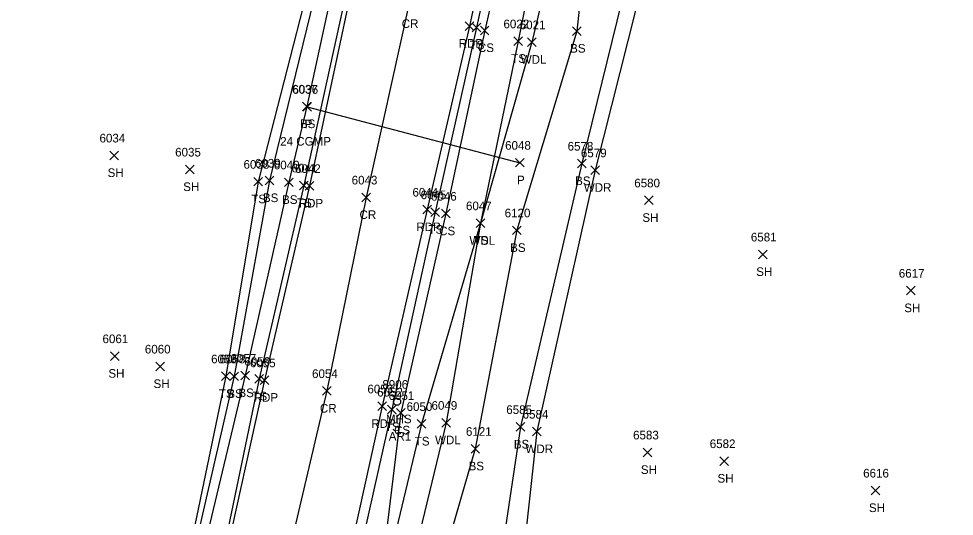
# Model space of a CAD drawing. Extents: x 1678863 to 1683592, y 407783 to 418211.
# Drawn here: x 1679240.4 to 1679456.9, y 409663 to 409778.2 of the extents above; entities that cross this region are included whole.
import ezdxf

# ---------------------------------------------------------------- set-up
doc = ezdxf.new("R2010")
doc.units = 0
for name, color, linetype in [('D_A', 7, 'Continuous'), ('D_C', 7, 'Continuous'), ('D_I', 7, 'Continuous'), ('D_TIC', 7, 'Continuous'), ('DCP', 7, 'Continuous'), ('L_A', 7, 'Continuous'), ('L_I', 7, 'Continuous'), ('L_TIC', 7, 'Continuous'), ('LAWA', 7, 'Continuous'), ('LELB', 7, 'Continuous'), ('P_A', 7, 'Continuous'), ('P_I', 7, 'Continuous'), ('P_TIC', 7, 'Continuous'), ('PET', 7, 'Continuous'), ('PRC', 7, 'Continuous'), ('U_A', 7, 'Continuous'), ('U_C', 7, 'Continuous'), ('U_I', 7, 'Continuous'), ('USMH', 7, 'Continuous')]:
    doc.layers.add(name, color=color, linetype=linetype)

msp = doc.modelspace()

# ---------------------------------------------------------------- linework, layer by layer
at = {"layer": 'D_TIC'}
for points in [[(1679306.19, 409756.79), (1679308.19, 409758.79)], [(1679308.19, 409756.79), (1679306.19, 409758.79)], [(1679355.34, 409743.85), (1679357.34, 409745.85)], [(1679357.34, 409743.85), (1679355.34, 409745.85)]]:
    msp.add_lwpolyline(points, dxfattribs=at)
at = {"layer": 'DCP'}
msp.add_lwpolyline([(1679307.19, 409757.79), (1679356.34, 409744.85)], dxfattribs=at)
at = {"layer": 'L_TIC'}
for points in [[(1679345.34, 409775.11), (1679347.34, 409777.11)], [(1679347.34, 409775.11), (1679345.34, 409777.11)], [(1679347.22, 409774.46), (1679349.22, 409776.46)], [(1679349.22, 409774.46), (1679347.22, 409776.46)], [(1679368.55, 409774.32), (1679370.55, 409776.32)], [(1679370.55, 409774.32), (1679368.55, 409776.32)], [(1679354.95, 409771.96), (1679356.95, 409773.96)], [(1679356.95, 409771.96), (1679354.95, 409773.96)], [(1679358.16, 409771.74), (1679360.16, 409773.74)], [(1679360.16, 409771.74), (1679358.16, 409773.74)], [(1679306.05, 409756.85), (1679308.05, 409758.85)], [(1679308.05, 409756.85), (1679306.05, 409758.85)], [(1679261.5, 409745.53), (1679263.5, 409747.53)], [(1679263.5, 409745.53), (1679261.5, 409747.53)], [(1679369.71, 409743.65), (1679371.71, 409745.65)], [(1679371.71, 409743.65), (1679369.71, 409745.65)], [(1679279, 409742.28), (1679281, 409744.28)], [(1679281, 409742.28), (1679279, 409744.28)], [(1679372.8, 409742.1), (1679374.8, 409744.1)], [(1679374.8, 409742.1), (1679372.8, 409744.1)], [(1679294.82, 409739.45), (1679296.82, 409741.45)], [(1679296.82, 409739.45), (1679294.82, 409741.45)], [(1679297.48, 409739.72), (1679299.48, 409741.72)], [(1679299.48, 409739.72), (1679297.48, 409741.72)], [(1679301.92, 409739.3), (1679303.92, 409741.3)], [(1679303.92, 409739.3), (1679301.92, 409741.3)], [(1679305.39, 409738.6), (1679307.39, 409740.6)], [(1679307.39, 409738.6), (1679305.39, 409740.6)], [(1679385.22, 409735.14), (1679387.22, 409737.14)], [(1679387.22, 409735.14), (1679385.22, 409737.14)], [(1679335.8, 409732.4), (1679337.8, 409734.4)], [(1679337.8, 409732.4), (1679335.8, 409734.4)], [(1679338.25, 409732.06), (1679340.25, 409734.06)], [(1679340.25, 409732.06), (1679338.25, 409734.06)], [(1679346.29, 409729.84), (1679348.29, 409731.84)], [(1679348.29, 409729.84), (1679346.29, 409731.84)], [(1679346.29, 409729.84), (1679348.29, 409731.84)], [(1679348.29, 409729.84), (1679346.29, 409731.84)], [(1679354.68, 409728.19), (1679356.68, 409730.19)], [(1679356.68, 409728.19), (1679354.68, 409730.19)], [(1679411.54, 409722.62), (1679413.54, 409724.62)], [(1679413.54, 409722.62), (1679411.54, 409724.62)], [(1679445.81, 409714.24), (1679447.81, 409716.24)], [(1679447.81, 409714.24), (1679445.81, 409716.24)], [(1679261.69, 409699.07), (1679263.69, 409701.07)], [(1679263.69, 409699.07), (1679261.69, 409701.07)], [(1679272.13, 409696.68), (1679274.13, 409698.68)], [(1679274.13, 409696.68), (1679272.13, 409698.68)], [(1679287.33, 409694.4), (1679289.33, 409696.4)], [(1679289.33, 409694.4), (1679287.33, 409696.4)], [(1679289.26, 409694.39), (1679291.26, 409696.39)], [(1679291.26, 409694.39), (1679289.26, 409696.39)], [(1679291.82, 409694.57), (1679293.82, 409696.57)], [(1679293.82, 409694.57), (1679291.82, 409696.57)], [(1679295.07, 409693.82), (1679297.07, 409695.82)], [(1679297.07, 409693.82), (1679295.07, 409695.82)], [(1679325.74, 409686.72), (1679327.74, 409688.72)], [(1679327.74, 409686.72), (1679325.74, 409688.72)], [(1679327.82, 409685.93), (1679329.82, 409687.93)], [(1679329.82, 409685.93), (1679327.82, 409687.93)], [(1679332.64, 409683.38), (1679334.64, 409685.38)], [(1679334.64, 409683.38), (1679332.64, 409685.38)], [(1679338.33, 409683.65), (1679340.33, 409685.65)], [(1679340.33, 409683.65), (1679338.33, 409685.65)], [(1679355.53, 409682.68), (1679357.53, 409684.68)], [(1679357.53, 409682.68), (1679355.53, 409684.68)], [(1679359.31, 409681.61), (1679361.31, 409683.61)], [(1679361.31, 409681.61), (1679359.31, 409683.61)], [(1679345.06, 409677.62), (1679347.06, 409679.62)], [(1679347.06, 409677.62), (1679345.06, 409679.62)], [(1679384.86, 409676.79), (1679386.86, 409678.79)], [(1679386.86, 409676.79), (1679384.86, 409678.79)], [(1679402.59, 409674.78), (1679404.59, 409676.78)], [(1679404.59, 409674.78), (1679402.59, 409676.78)], [(1679437.62, 409667.97), (1679439.62, 409669.97)], [(1679439.62, 409667.97), (1679437.62, 409669.97)]]:
    msp.add_lwpolyline(points, dxfattribs=at)
at = {"layer": 'LAWA'}
for points in [[(1679495.82, 410287.8), (1679486.74, 410250.38), (1679478.4, 410206.12), (1679466.45, 410152.28), (1679462.07, 410108.74), (1679451.4, 410063.43), (1679442.8, 410015.27), (1679430.51, 409964.86), (1679414.84, 409904.85), (1679400, 409851.58), (1679387.01, 409795.74), (1679373.8, 409743.1), (1679360.31, 409682.61), (1679353.23, 409617.6), (1679355.41, 409575.65), (1679362.78, 409551.01), (1679388.4, 409540.16), (1679414.21, 409538.82), (1679436.17, 409540.57), (1679448.85, 409550.03), (1679465.45, 409577.21), (1679477.98, 409610.21), (1679492.5, 409645.74)], [(1679425.36, 410072.51), (1679414.72, 410025.49), (1679408.93, 409995.89), (1679403.03, 409950.2), (1679392.91, 409905.02), (1679381.69, 409861.61), (1679370.14, 409818.79), (1679359.16, 409772.74), (1679347.29, 409730.84), (1679339.33, 409684.65), (1679328.24, 409638.64), (1679326.56, 409599.31), (1679316.41, 409548.88), (1679329.86, 409531.02)]]:
    msp.add_lwpolyline(points, dxfattribs=at)
at = {"layer": 'LELB'}
for points in [[(1679425.82, 410113.49), (1679428.07, 410107.58), (1679421.5, 410078.98), (1679410.15, 410026.27), (1679405.11, 409995.86), (1679393.66, 409951.09), (1679386.31, 409907.46), (1679381.69, 409861.61), (1679365.38, 409820.35), (1679355.95, 409772.96), (1679347.29, 409730.84), (1679333.64, 409684.38), (1679323.27, 409641.07), (1679310.65, 409601.84), (1679301.81, 409556.51)], [(1679413.96, 410078.14), (1679402.18, 410027.42), (1679395.74, 409997.87), (1679385.86, 409953.84), (1679376.61, 409909.34), (1679365.44, 409865.67), (1679356.02, 409820.97), (1679346.34, 409776.11), (1679336.8, 409733.4), (1679326.74, 409687.72), (1679317.1, 409644.68), (1679307.07, 409600.79), (1679298.38, 409557), (1679299.73, 409541.79), (1679304.26, 409533.54), (1679315.87, 409524.05)], [(1679431.97, 410072.32), (1679419.72, 410024.72), (1679413.36, 409995.34), (1679405.34, 409948.88), (1679395.28, 409904.12), (1679385.25, 409858.66), (1679373.91, 409816.71), (1679369.55, 409775.32), (1679355.68, 409729.19), (1679346.06, 409678.62), (1679339.75, 409657.01), (1679337.19, 409620.61), (1679334.76, 409589.94), (1679332.82, 409562.24), (1679338.86, 409534.12), (1679347.03, 409524.81)], [(1679449.45, 410064.79), (1679437.38, 410016.71), (1679427.62, 409966.38), (1679410.46, 409905.15), (1679396.81, 409853.33), (1679383.41, 409796.51), (1679370.71, 409744.65), (1679356.53, 409683.68), (1679346.98, 409619.75), (1679346.4, 409576.2), (1679347.59, 409553.48), (1679356.51, 409537.87), (1679387.67, 409535.18), (1679413.61, 409534.66), (1679438.28, 409534.38), (1679454.13, 409547.39), (1679468.29, 409576.07)], [(1679360.96, 410029.81), (1679353.13, 410006.59), (1679343.17, 409962.32), (1679331.68, 409918.71), (1679325.11, 409872.46), (1679316.36, 409830.6), (1679307.66, 409786.77), (1679295.82, 409740.45), (1679288.33, 409695.4), (1679279.28, 409651.71), (1679268.37, 409608.2), (1679257.23, 409565), (1679240.43, 409497.15)], [(1679367.64, 410029.47), (1679364.29, 410030.05), (1679360.47, 410005.82), (1679351.19, 409960.23), (1679341.66, 409916.87), (1679331.16, 409872.12), (1679320.82, 409829.03), (1679309.55, 409786.24), (1679298.48, 409740.72), (1679290.26, 409695.39), (1679280.17, 409651.4), (1679269.98, 409608.2), (1679261, 409563.24), (1679243.65, 409496.55)], [(1679367.64, 410029.47), (1679362.7, 410005.42), (1679353.06, 409959.81), (1679343.69, 409916.74), (1679332.78, 409872.66), (1679323.82, 409828.59), (1679313.01, 409785.36), (1679307.05, 409757.85), (1679302.92, 409740.3), (1679292.82, 409695.57), (1679282.15, 409650.99), (1679272.24, 409608.05), (1679262.56, 409563.19), (1679247.52, 409496.64)], [(1679370.15, 410029.27), (1679364.61, 410005.26), (1679354.98, 409959.96), (1679345.21, 409916.32), (1679334.07, 409872.52), (1679325.83, 409828.11), (1679316.18, 409784.27), (1679306.39, 409739.6), (1679296.07, 409694.82), (1679286.79, 409650.3), (1679277.18, 409606.73), (1679264.77, 409562.68), (1679252.35, 409496.28)], [(1679389.4, 409953.92), (1679379.18, 409908.95), (1679368.64, 409864.17), (1679358.46, 409820.29), (1679348.22, 409775.46), (1679339.25, 409733.06), (1679328.82, 409686.93), (1679323.27, 409641.07), (1679313.41, 409602.32), (1679301.81, 409556.51), (1679305.95, 409537.26), (1679317.44, 409526.86)]]:
    msp.add_lwpolyline(points, dxfattribs=at)
at = {"layer": 'P_TIC'}
for points in [[(1679343.72, 409775.48), (1679345.72, 409777.48)], [(1679345.72, 409775.48), (1679343.72, 409777.48)], [(1679306.72, 409738.47), (1679308.72, 409740.47)], [(1679308.72, 409738.47), (1679306.72, 409740.47)], [(1679319.83, 409735.81), (1679321.83, 409737.81)], [(1679321.83, 409735.81), (1679319.83, 409737.81)], [(1679333.9, 409733), (1679335.9, 409735)], [(1679335.9, 409733), (1679333.9, 409735)], [(1679296.3, 409693.5), (1679298.3, 409695.5)], [(1679298.3, 409693.5), (1679296.3, 409695.5)], [(1679310.68, 409691), (1679312.68, 409693)], [(1679312.68, 409691), (1679310.68, 409693)], [(1679323.49, 409687.45), (1679325.49, 409689.45)], [(1679325.49, 409687.45), (1679323.49, 409689.45)]]:
    msp.add_lwpolyline(points, dxfattribs=at)
at = {"layer": 'PET'}
for points in [[(1679412.11, 410078.81), (1679401.07, 410028.04), (1679394.04, 409998.26), (1679384.06, 409954.3), (1679374.34, 409910.06), (1679364.36, 409865.87), (1679354.24, 409821.48), (1679344.72, 409776.48), (1679334.9, 409734), (1679324.49, 409688.45), (1679314.86, 409644.81), (1679305.2, 409601.29), (1679296.03, 409557.58), (1679295.03, 409550.59), (1679282.64, 409496.81)], [(1679376.22, 410046.9), (1679372.26, 410030.24), (1679366.55, 410004.17), (1679356.6, 409959.56), (1679346.74, 409915.84), (1679336.53, 409871.55), (1679327.07, 409827.88), (1679317.17, 409784.02), (1679307.72, 409739.47), (1679297.3, 409694.5), (1679287.51, 409650.05), (1679278.06, 409606.73), (1679268.2, 409562.39), (1679253.95, 409496.08)]]:
    msp.add_lwpolyline(points, dxfattribs=at)
at = {"layer": 'PRC'}
msp.add_lwpolyline([(1679398.33, 410081.3), (1679387.01, 410030.86), (1679380.36, 410001.12), (1679370.56, 409957.33), (1679360.54, 409912.72), (1679350.27, 409868.86), (1679340.1, 409824.63), (1679330.61, 409781.04), (1679320.83, 409736.81), (1679311.68, 409692), (1679301.28, 409647.66), (1679291.57, 409603.99), (1679282.23, 409559.42), (1679267.71, 409493.26)], dxfattribs=at)
at = {"layer": 'USMH'}
for p, q in [((1679327.95, 409689.52), (1679327.95, 409689.52)), ((1679328.79, 409689.52), (1679328.79, 409689.52))]:
    msp.add_line(p, q, dxfattribs=at)
msp.add_circle((1679327.95, 409689.52), 0.833, dxfattribs=at)

# ---------------------------------------------------------------- texts
at = {"layer": 'D_A'}
for p in [(1679306.57, 409752.79), (1679355.71, 409739.85)]:
    msp.add_text('P', height=2, dxfattribs=at).set_placement(p)
at = {"layer": 'D_C'}
msp.add_text('24 CGMP', height=2, dxfattribs=at).set_placement((1679300.92, 409748.79))
at = {"layer": 'D_I'}
for s, p in [('6036', (1679303.75, 409760.79)), ('6048', (1679352.95, 409747.85))]:
    msp.add_text(s, height=2, dxfattribs=at).set_placement(p)
at = {"layer": 'L_A'}
for s, p in [('TS', (1679344.75, 409771.11)), ('CS', (1679346.66, 409770.46)), ('BS', (1679367.99, 409770.32)), ('TS', (1679354.36, 409767.96)), ('WDL', (1679356.57, 409767.74)), ('BS', (1679305.49, 409752.85)), ('SH', (1679260.99, 409741.53)), ('SH', (1679278.49, 409738.28)), ('BS', (1679369.15, 409739.65)), ('WDR', (1679371.16, 409738.1)), ('TS', (1679294.23, 409735.45)), ('BS', (1679296.92, 409735.72)), ('BS', (1679301.36, 409735.3)), ('TS', (1679304.8, 409734.6)), ('SH', (1679384.71, 409731.14)), ('TS', (1679335.21, 409728.4)), ('CS', (1679337.69, 409728.06)), ('WDL', (1679344.7, 409725.84)), ('TS', (1679345.7, 409725.84)), ('BS', (1679354.12, 409724.19)), ('SH', (1679411.03, 409718.62)), ('SH', (1679445.3, 409710.24)), ('SH', (1679261.18, 409695.07)), ('SH', (1679271.62, 409692.68)), ('TS', (1679286.74, 409690.4)), ('BS', (1679288.7, 409690.39)), ('BS', (1679291.26, 409690.57)), ('TS', (1679294.48, 409689.82)), ('TS', (1679325.15, 409682.72)), ('CS', (1679327.26, 409681.93)), ('TS', (1679332.05, 409679.38)), ('WDL', (1679336.74, 409679.65)), ('BS', (1679354.97, 409678.68)), ('WDR', (1679357.67, 409677.61)), ('BS', (1679344.5, 409673.62)), ('SH', (1679384.35, 409672.79)), ('SH', (1679402.08, 409670.78)), ('SH', (1679437.11, 409663.97))]:
    msp.add_text(s, height=2, dxfattribs=at).set_placement(p)
at = {"layer": 'L_I'}
for s, p in [('6022', (1679352.57, 409775.96)), ('6021', (1679356.34, 409775.74)), ('6037', (1679303.66, 409760.85)), ('6034', (1679259.12, 409749.53)), ('6578', (1679367.41, 409747.65)), ('6035', (1679276.62, 409746.28)), ('6579', (1679370.48, 409746.1)), ('6038', (1679292.44, 409743.45)), ('6039', (1679295.08, 409743.72)), ('6040', (1679299.45, 409743.3)), ('6041', (1679303.57, 409742.6)), ('6580', (1679382.83, 409739.14)), ('6045', (1679333.41, 409736.4)), ('6046', (1679335.8, 409736.06)), ('6047', (1679343.9, 409733.84)), ('6047', (1679343.9, 409733.84)), ('6120', (1679352.85, 409732.19)), ('6581', (1679409.8, 409726.62)), ('6617', (1679444.02, 409718.24)), ('6061', (1679259.82, 409703.07)), ('6060', (1679269.61, 409700.68)), ('6059', (1679284.94, 409698.4)), ('6058', (1679286.88, 409698.39)), ('6057', (1679289.43, 409698.57)), ('6056', (1679292.63, 409697.82)), ('6052', (1679323.35, 409690.72)), ('6051', (1679326, 409689.93)), ('6050', (1679330.16, 409687.38)), ('6049', (1679335.93, 409687.65)), ('6585', (1679353.22, 409686.68)), ('6584', (1679357, 409685.61)), ('6121', (1679343.89, 409681.62)), ('6583', (1679382.55, 409680.79)), ('6582', (1679400.29, 409678.78)), ('6616', (1679435.78, 409671.97))]:
    msp.add_text(s, height=2, dxfattribs=at).set_placement(p)
at = {"layer": 'P_A'}
for s, p in [('CR', (1679329.04, 409776.04)), ('RDP', (1679342.21, 409771.48)), ('RDP', (1679305.21, 409734.47)), ('CR', (1679319.27, 409731.81)), ('RDP', (1679332.39, 409729)), ('RDP', (1679294.79, 409689.5)), ('CR', (1679310.11, 409687)), ('RDP', (1679321.98, 409683.45))]:
    msp.add_text(s, height=2, dxfattribs=at).set_placement(p)
at = {"layer": 'P_I'}
for s, p in [('6042', (1679304.34, 409742.47)), ('6043', (1679317.45, 409739.81)), ('6044', (1679331.52, 409737)), ('6055', (1679293.92, 409697.5)), ('6054', (1679308.29, 409695)), ('6053', (1679321.1, 409691.45))]:
    msp.add_text(s, height=2, dxfattribs=at).set_placement(p)
at = {"layer": 'U_A'}
msp.add_text('MHS', height=2, dxfattribs=at).set_placement((1679325.37, 409684.52))
at = {"layer": 'U_C'}
msp.add_text('AR1', height=2, dxfattribs=at).set_placement((1679326.03, 409680.52))
at = {"layer": 'U_I'}
msp.add_text('8906', height=2, dxfattribs=at).set_placement((1679324.56, 409692.52))

doc.saveas('drawing.dxf')
